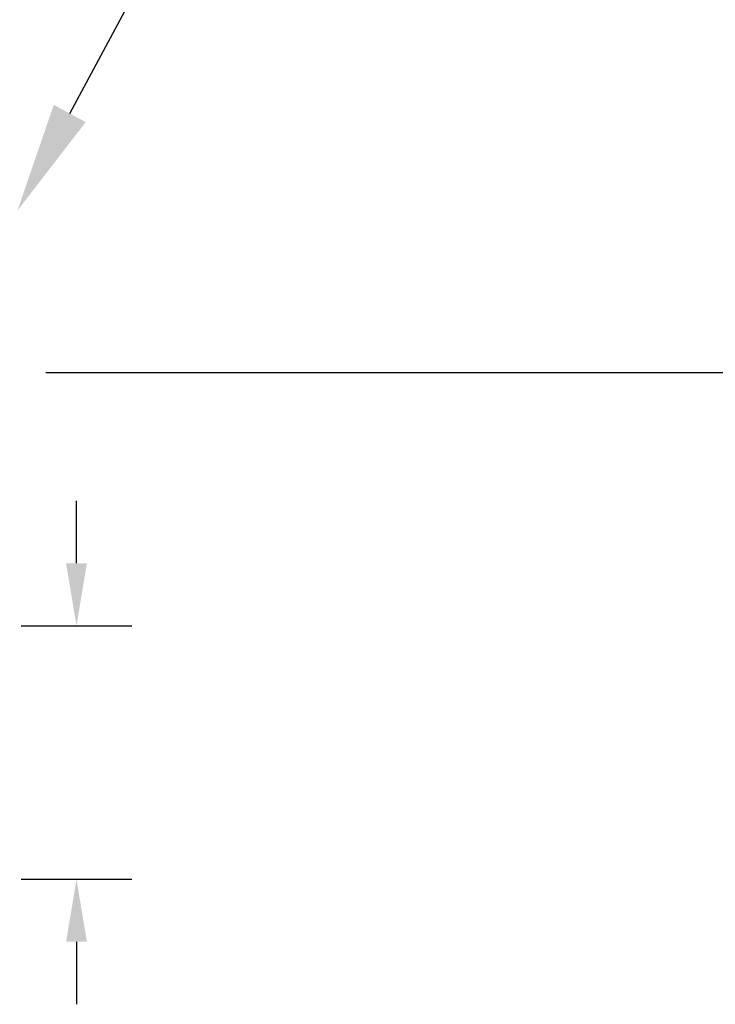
# Model space of a CAD drawing. Header units: inches. Extents: x 170 to 312, y 215 to 248.
# Tile 754 of 981: x 280.528 to 281.119, y 241.581 to 242.417. Entities that reach past the tile are written whole.
import ezdxf
from ezdxf import colors
from ezdxf.entities.mleader import LeaderData, LeaderLine
from ezdxf.math import Vec2, Vec3

# ---------------------------------------------------------------- set-up
doc = ezdxf.new("R2010")
doc.units = ezdxf.units.IN
doc.header["$LTSCALE"] = 0.25
doc.header["$MEASUREMENT"] = 0
doc.layers.add('ANNOTATIONS', color=1, linetype='Continuous')
doc.styles.add('ARIAL', font='arial.ttf', dxfattribs={"height": 0.09375})

msp = doc.modelspace()

# ---------------------------------------------------------------- linework, layer by layer
at = {"layer": 'ANNOTATIONS'}
for p, q in [((280.55056, 242.11772), (281.60152, 242.11772)), ((280.57672, 241.95547), (280.57672, 242.00861)), ((280.52959, 241.90233), (280.62385, 241.90233)), ((280.52959, 241.68703), (280.62385, 241.68703)), ((280.57672, 241.63389), (280.57672, 241.58075))]:
    msp.add_line(p, q, dxfattribs=at)
for points in [[(280.56787, 241.95547), (280.58558, 241.95547), (280.57672, 241.90233)], [(280.56787, 241.63389), (280.58558, 241.63389), (280.57672, 241.68703)]]:
    msp.add_solid(points, dxfattribs=at)

# ---------------------------------------------------------------- leaders
ml = msp.add_multileader_mtext('Standard', dxfattribs=at)
ml.set_content('CONTROLLER (6" X 15")', color=256, style='ARIAL')
ml.set_leader_properties()
ml.build(insert=Vec2(0, 0))
ml.multileader.update_dxf_attribs({"dogleg_length": 0.36, "arrow_head_size": 0.09375})
ctx = ml.context
ctx.base_point, ctx.char_height, ctx.arrow_head_size, ctx.landing_gap_size, ctx.plane_origin = Vec3(280.83698, 242.64962), 0.09375, 0.09375, 0.09, Vec3(280.05194, 242.2164)
notes = []
notes.append((ctx, [(0, (1, 1, 0), (280.73902, 242.64962), (1, 0), 0.09796, [(0, [(280.52653, 242.25511)], 0, [])])]))
ctx.mtext.insert, ctx.mtext.flow_direction = Vec3(280.92698, 242.71028), 5
for ctx, leaders in notes:
    for number, flags, end, landing, length, lines in leaders:
        leader = LeaderData()
        leader.index, (leader.has_last_leader_line, leader.has_dogleg_vector, leader.attachment_direction) = number, flags
        leader.last_leader_point, leader.dogleg_vector, leader.dogleg_length = Vec3(end), Vec3(landing), length
        for number, points, colour, breaks in lines:
            line = LeaderLine()
            line.index, line.vertices, line.color, line.breaks = number, Vec3.list(points), colors.encode_raw_color(colour), breaks
            leader.lines.append(line)
        ctx.leaders.append(leader)

doc.saveas('drawing.dxf')
